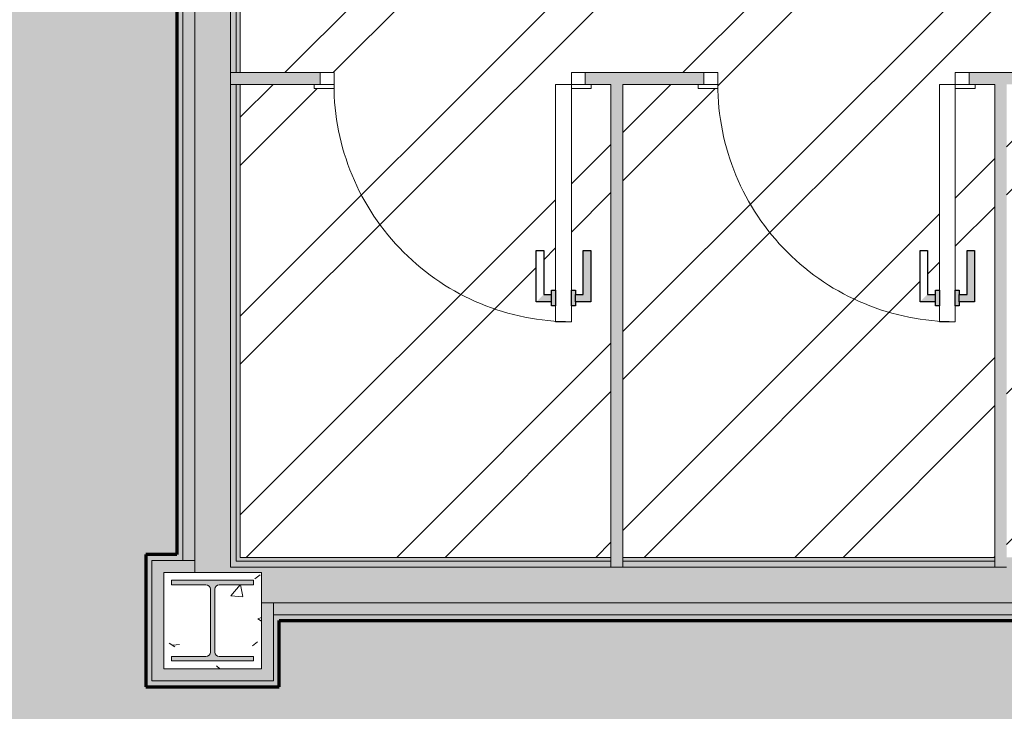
# Model space of a CAD drawing. Header units: millimetres. Extents: x -62758 to 78208, y -26429 to 33271.
# Tile 866 of 1056: x 3508 to 5996, y -23587 to -21839. Entities that reach past the tile are written whole.
import ezdxf

# ---------------------------------------------------------------- set-up
doc = ezdxf.new("R2010")
doc.units = ezdxf.units.MM
for name, color, linetype, lineweight in [('A-DETL', 90, 'Continuous', 9), ('A-DETL-GENF', 92, 'Continuous', 50), ('A-DOOR', 31, 'Continuous', 9), ('A-DOOR-FRAM', 31, 'Continuous', 9), ('A-DOOR-OPNG', 31, 'Continuous', 9), ('A-FLOR', 192, 'Continuous', 18), ('A-FLOR-PATT', 8, 'Continuous', 18), ('A-WALL', 113, 'Continuous', 18), ('A-WALL-PATT', 111, 'Continuous', 25), ('S-COLS', 52, 'Continuous', 9)]:
    doc.layers.add(name, color=color, linetype=linetype, lineweight=lineweight)

# ---------------------------------------------------------------- blocks, each defined once
blk = doc.blocks.new('FX-ESQ_PORTA_VENEZIANA-1FL_BANHEIROS - 60x160cm_67x163cm-1FL-ALU-3_0cmFolha_Maçaneta 01-V110-PLANTA DE IMPERMEABILIZAÇÃO - TÉRREO')
at = {"layer": 'A-DETL-GENF', "lineweight": 5}
for points in [[(-220, 575), (-230, 575), (-230, 565), (-269, 565), (-269, 435), (-250, 435), (-250, 546), (-230, 546), (-230, 535), (-220, 535), (-220, 565)], [(-180, 575), (-180, 535), (-170, 535), (-170, 546), (-150, 546), (-131, 565), (-170, 565), (-170, 575)]]:
    blk.add_hatch(color=256, dxfattribs=at).paths.add_polyline_path(points)
at = {"layer": 'A-DETL-GENF', "color": 20, "lineweight": 30}
for p, q in [((-230, 575), (-220, 575)), ((-230, 565), (-230, 575)), ((-220, 575), (-220, 535)), ((-180, 575), (-170, 575)), ((-180, 535), (-180, 575)), ((-170, 575), (-170, 565)), ((-269, 565), (-230, 565)), ((-269, 435), (-269, 565)), ((-230, 565), (-230, 546)), ((-170, 565), (-170, 546)), ((-170, 565), (-131, 565)), ((-131, 565), (-131, 435)), ((-250, 546), (-250, 435)), ((-230, 546), (-250, 546)), ((-230, 535), (-230, 546)), ((-220, 535), (-230, 535)), ((-170, 535), (-180, 535)), ((-170, 546), (-170, 535)), ((-150, 546), (-170, 546)), ((-150, 435), (-150, 546)), ((-250, 435), (-269, 435)), ((-131, 435), (-150, 435))]:
    blk.add_line(p, q, dxfattribs=at)
at = {"layer": 'A-DETL-GENF', "lineweight": 5}
for p, q in [((-180, 575), (-170, 575)), ((-170, 575), (-170, 565)), ((-170, 565), (-131, 565)), ((-131, 565), (-131, 435)), ((-250, 546), (-250, 435)), ((-230, 546), (-250, 546)), ((-230, 535), (-230, 546)), ((-220, 535), (-230, 535)), ((-131, 435), (-150, 435))]:
    blk.add_line(p, q, dxfattribs=at)
at = {"layer": 'A-DOOR', "color": 170, "lineweight": 5}
for p, q in [((-220, 615), (-220, 575)), ((-180, 615), (-220, 615)), ((-180, 575), (-180, 615)), ((-220, 575), (-220, 535)), ((-180, 535), (-180, 575)), ((-220, 535), (-220, 15)), ((-180, 15), (-180, 535)), ((-220, 15), (-180, 15))]:
    blk.add_line(p, q, dxfattribs=at)
at = {"layer": 'A-DOOR', "lineweight": 5}
for p, q in [((-230, 535), (-230, 575)), ((-230, 575), (-220, 575)), ((-230, 565), (-230, 575)), ((-170, 535), (-170, 575)), ((-269, 565), (-230, 565)), ((-269, 435), (-269, 565)), ((-170, 535), (-180, 535)), ((-170, 546), (-170, 535)), ((-150, 546), (-170, 546)), ((-150, 435), (-150, 546)), ((-250, 435), (-269, 435))]:
    blk.add_line(p, q, dxfattribs=at)
at = {"layer": 'A-DOOR-FRAM', "color": 170, "lineweight": 5}
for p, q in [((-255, 15), (-220, 15)), ((-255, -15), (-255, 15)), ((-220, 15), (-220, -15)), ((380, 15), (415, 15)), ((380, -15), (380, 15)), ((415, 15), (415, -15)), ((-220, -15), (-255, -15)), ((415, -15), (380, -15))]:
    blk.add_line(p, q, dxfattribs=at)
at = {"layer": 'A-DOOR-OPNG', "lineweight": 5}
for p, q in [((-270, 15), (-270, 25)), ((-270, 25), (-220, 25)), ((380, 15), (380, 25)), ((380, 25), (430, 25)), ((430, 25), (430, 15)), ((-220, 15), (-270, 15)), ((430, 15), (380, 15))]:
    blk.add_line(p, q, dxfattribs=at)
at = {"layer": 'A-DOOR-OPNG', "color": 130, "lineweight": 5}
blk.add_arc((-220, 15), 600, 360, 90, dxfattribs=at)
blk = doc.blocks.new('FX-ESQ_PORTA_VENEZIANA-1FL_BANHEIROS - 60x160cm_67x163cm-1FL-ALU-3_0cmFolha_Maçaneta 01-V111-PLANTA DE IMPERMEABILIZAÇÃO - TÉRREO')
at = {"layer": 'A-DETL-GENF', "lineweight": 5}
for points in [[(-220, 575), (-230, 575), (-230, 565), (-269, 565), (-269, 435), (-250, 435), (-250, 546), (-230, 546), (-230, 535), (-220, 535), (-220, 565)], [(-180, 575), (-180, 535), (-170, 535), (-170, 546), (-150, 546), (-131, 565), (-170, 565), (-170, 575)]]:
    blk.add_hatch(color=256, dxfattribs=at).paths.add_polyline_path(points)
at = {"layer": 'A-DOOR-OPNG', "lineweight": 5}
h = blk.add_hatch(dxfattribs=at)
h.set_pattern_fill('FP_120', color=256, style=0, pattern_type=2)
h.set_pattern_definition([(225, (4682.25, -21987.3), (449.013, -449.013), []), (225, (4523.5, -21987.3), (6e-14, -898.026), []), (225, (4841, -21987.3), (6e-14, -898.026), [])])
h.paths.add_polyline_path([(-270, 25), (-270, 15), (-220, 15), (-220, 25), (-255, 25)])
at = {"layer": 'A-DETL-GENF', "color": 20, "lineweight": 30}
for p, q in [((-230, 575), (-220, 575)), ((-230, 565), (-230, 575)), ((-220, 575), (-220, 535)), ((-180, 575), (-170, 575)), ((-180, 535), (-180, 575)), ((-170, 575), (-170, 565)), ((-269, 565), (-230, 565)), ((-269, 435), (-269, 565)), ((-230, 565), (-230, 546)), ((-170, 565), (-170, 546)), ((-170, 565), (-131, 565)), ((-131, 565), (-131, 435)), ((-250, 546), (-250, 435)), ((-230, 546), (-250, 546)), ((-230, 535), (-230, 546)), ((-220, 535), (-230, 535)), ((-170, 535), (-180, 535)), ((-170, 546), (-170, 535)), ((-150, 546), (-170, 546)), ((-150, 435), (-150, 546)), ((-250, 435), (-269, 435)), ((-131, 435), (-150, 435))]:
    blk.add_line(p, q, dxfattribs=at)
at = {"layer": 'A-DETL-GENF', "lineweight": 5}
for p, q in [((-180, 575), (-170, 575)), ((-170, 575), (-170, 565)), ((-170, 565), (-131, 565)), ((-131, 565), (-131, 435)), ((-250, 546), (-250, 435)), ((-230, 546), (-250, 546)), ((-230, 535), (-230, 546)), ((-220, 535), (-230, 535)), ((-131, 435), (-150, 435))]:
    blk.add_line(p, q, dxfattribs=at)
at = {"layer": 'A-DOOR', "color": 170, "lineweight": 5}
for p, q in [((-220, 615), (-220, 575)), ((-180, 615), (-220, 615)), ((-180, 575), (-180, 615)), ((-220, 575), (-220, 535)), ((-180, 535), (-180, 575)), ((-220, 535), (-220, 15)), ((-180, 15), (-180, 535)), ((-220, 15), (-180, 15))]:
    blk.add_line(p, q, dxfattribs=at)
at = {"layer": 'A-DOOR', "lineweight": 5}
for p, q in [((-230, 535), (-230, 575)), ((-230, 575), (-220, 575)), ((-230, 565), (-230, 575)), ((-170, 535), (-170, 575)), ((-269, 565), (-230, 565)), ((-269, 435), (-269, 565)), ((-170, 535), (-180, 535)), ((-170, 546), (-170, 535)), ((-150, 546), (-170, 546)), ((-150, 435), (-150, 546)), ((-250, 435), (-269, 435))]:
    blk.add_line(p, q, dxfattribs=at)
at = {"layer": 'A-DOOR-FRAM', "color": 170, "lineweight": 5}
for p, q in [((-255, 15), (-220, 15)), ((-255, -15), (-255, 15)), ((-220, 15), (-220, -15)), ((380, 15), (415, 15)), ((380, -15), (380, 15)), ((415, 15), (415, -15)), ((-220, -15), (-255, -15)), ((415, -15), (380, -15))]:
    blk.add_line(p, q, dxfattribs=at)
at = {"layer": 'A-DOOR-OPNG', "lineweight": 5}
for p, q in [((-270, 15), (-270, 25)), ((-270, 25), (-220, 25)), ((380, 15), (380, 25)), ((380, 25), (430, 25)), ((430, 25), (430, 15)), ((-220, 15), (-270, 15)), ((430, 15), (380, 15))]:
    blk.add_line(p, q, dxfattribs=at)
at = {"layer": 'A-DOOR-OPNG', "color": 130, "lineweight": 5}
blk.add_arc((-220, 15), 600, 360, 90, dxfattribs=at)
blk = doc.blocks.new('_ARQPWR_Pilar perfil I - _TP56-5763018-PLANTA DE IMPERMEABILIZAÇÃO - TÉRREO')
at = {"layer": 'S-COLS', "lineweight": 5}
blk.add_hatch(color=256, dxfattribs=at).paths.add_polyline_path([(101.5, -102), (103.5, -102), (103.5, -90.7), (16.9, -90.7), (9, -87.4), (5.6, -78.1), (5.6, 79.4), (9, 87.4), (16.9, 90.7), (103.5, 90.7), (103.5, 102), (-103.5, 102), (-103.5, 90.7), (-17, 90.7), (-8.9, 87.3), (-5.7, 79.4), (-5.7, -79.4), (-9, -87.4), (-17, -90.7), (-103.5, -90.7), (-103.5, -102), (47.6, -102)])
at = {"layer": 'S-COLS', "color": 130, "lineweight": 5}
for p, q in [((103.5, 102), (-103.5, 102)), ((-103.5, 102), (-103.5, 90.7)), ((103.5, 90.7), (103.5, 102)), ((-103.5, 90.7), (-17, 90.7)), ((-5.7, 79.4), (-5.7, -79.4)), ((5.6, -79.4), (5.6, 79.4)), ((16.9, 90.7), (103.5, 90.7)), ((-17, -90.7), (-103.5, -90.7)), ((-103.5, -90.7), (-103.5, -102)), ((103.5, -90.7), (16.9, -90.7)), ((103.5, -102), (103.5, -90.7)), ((-103.5, -102), (103.5, -102))]:
    blk.add_line(p, q, dxfattribs=at)
for centre, start, end in [((-17, 79.4), 0, 90), ((16.9, 79.4), 90, 180), ((-17, -79.4), 270, 0), ((16.9, -79.4), 180, 270)]:
    blk.add_arc(centre, 11.3, start, end, dxfattribs=at)
blk = doc.blocks.new('FX-PNC-PILAR-TP3 - FX-PNC-PILAR-TP01-5758819-PLANTA DE IMPERMEABILIZAÇÃO - TÉRREO')
at = {"layer": 'S-COLS', "lineweight": 5}
h = blk.add_hatch(dxfattribs=at)
h.set_pattern_fill('FP_192', color=256, style=0, pattern_type=2)
h.set_pattern_definition([(50, (182221.97, 7733), (364.368, -31.8783), [38.1, -419.1]), (355, (182221.97, 7733), (-70.486, 382.1133), [30.48, -335.28]), (100.451, (182252.33, 7730.34), (293.885, 350.2334), [32.38, -356.18]), (46.184, (182221.97, 7834.6), (542.1585, -84.086), [57.15, -628.65]), (96.636, (182267.15, 7827.6), (474.805, 494.855), [48.57, -534.27]), (351.184, (182221.97, 7834.6), (474.81, 494.85), [45.72, -502.92]), (21, (182272.77, 7809.2), (303.2285, -204.5305), [38.1, -419.1]), (326, (182272.77, 7809.2), (123.604, 368.376), [30.48, -335.28]), (71.451, (182298.04, 7792.16), (426.834, 163.8427), [32.38, -356.18]), (37.5, (182221.97, 7733), (6.17665, 169.11015), [16.764, -314.452, 16.764, -323.596, -336.55]), (37.5, (182221.97, 7733), (6.17665, 169.11015), [-671.576, 16.764, -319.786]), (7.5, (182221.97, 7733), (133.6389, 200.3615), [16.764, -177.292, 16.764, -306.832, -128.27]), (7.5, (182221.97, 7733), (133.6389, 200.3615), [-517.652, 16.764, -111.506]), (327.5, (182108.68, 7733), (271.1818, -11.4584), [16.764, -110.236, 16.764, -379.476, -525.78]), (327.5, (182108.68, 7733), (271.1818, -11.4584), [-523.24, 16.764, -509.016]), (317.5, (182057.88, 7733), (296.2585, 50.8528), [16.764, -148.336, 16.764, -246.38, -373.38]), (317.5, (182057.88, 7733), (296.2585, 50.8528), [-428.244, 16.764, -356.616])])
h.paths.add_polyline_path([(186234.4, -15747.1), (186340.9, -15747.1), (186340.9, -15503.1), (186093.9, -15503.1), (186093.9, -15747.1), (186223.1, -15747.1)])
h.paths.add_polyline_path([(186140.5, -15727.1), (186113.9, -15727.1), (186113.9, -15715.8), (186200.5, -15715.8), (186208.5, -15712.4), (186211.8, -15704.5), (186211.1, -15544.1), (186208.5, -15537.7), (186200.5, -15534.4), (186113.9, -15534.4), (186113.9, -15523.1), (186320.9, -15523.1), (186320.9, -15534.4), (186234.4, -15534.4), (186226.4, -15537.8), (186223.1, -15545.7), (186223.8, -15706.2), (186226.4, -15712.5), (186234.4, -15715.8), (186320.9, -15715.8), (186320.9, -15727.1), (186200.5, -15727.1)])
at = {"layer": 'S-COLS', "color": 130, "lineweight": 5}
for p, q in [((186127.2, -15503.1), (186093.9, -15503.1)), ((186093.9, -15503.1), (186093.9, -15747.1)), ((186172.2, -15503.1), (186127.2, -15503.1)), ((186262.2, -15503.1), (186172.2, -15503.1)), ((186287.2, -15503.1), (186262.2, -15503.1)), ((186340.9, -15503.1), (186287.2, -15503.1)), ((186340.9, -15580.1), (186340.9, -15503.1)), ((186340.9, -15625.1), (186340.9, -15580.1)), ((186340.9, -15747.1), (186340.9, -15625.1)), ((186093.9, -15747.1), (186340.9, -15747.1))]:
    blk.add_line(p, q, dxfattribs=at)
blk = doc.blocks.new('BE-PMSa-MOD-ARQ-ESCOLA-EX-000-R_0056_rvt-1-PLANTA DE IMPERMEABILIZAÇÃO - TÉRREO')
at = {"layer": 'A-FLOR-PATT', "lineweight": 5}
h = blk.add_hatch(dxfattribs=at)
h.set_pattern_fill('FP_4', color=215, style=0, pattern_type=2)
h.set_pattern_definition([(0, (0, 0), (812.8, 203.2), [33.528, -576.072, 33.528, -576.072, -3251.2]), (0, (0, 0), (812.8, 203.2), [-1219.2, 33.528, -1185.672, 33.528, -576.072, -1422.4]), (0, (0, 0), (812.8, 203.2), [-3048, 33.528, -372.872, 33.528, -982.472]), (120, (304.8, 101.6), (-582.3764, 602.30545), [33.528, -576.072, 33.528, -576.072, -3251.2]), (120, (304.8, 101.6), (-582.3764, 602.30545), [-1219.2, 33.528, -1185.672, 33.528, -576.072, -1422.4]), (120, (304.8, 101.6), (-582.3764, 602.30545), [-3048, 33.528, -372.872, 33.528, -982.472]), (240, (406.4, 508), (-230.4236, -805.50545), [33.528, -576.072, 33.528, -576.072, -3251.2]), (240, (406.4, 508), (-230.4236, -805.50545), [-1219.2, 33.528, -1185.672, 33.528, -576.072, -1422.4]), (240, (406.4, 508), (-230.4236, -805.50545), [-3048, 33.528, -372.872, 33.528, -982.472])])
h.paths.add_polyline_path([(8062.7, -25998.1), (8062.3, -23358.1), (4164, -23358.1), (4164, -23525.1), (3827, -23525.1), (3827, -23191.1), (3905.3, -23191.1), (3905.3, -18903.1), (2757.5, -18903.1), (2757.5, -18555), (-23, -18555.6), (-23, -21908.1), (-7307.5, -21908.1), (-7307.5, -21924.6), (-7387.5, -21924.6), (-7387.5, -21844.6), (-7477.5, -21845.5), (-7477.5, -24004.6), (-7387.5, -24004.6), (-7387.5, -23924.6), (-7307.5, -23924.6), (-7307.5, -24004.6), (-7327.5, -24004.6), (-7327.5, -25691.8), (-379.6, -25830.1), (-379.6, -24203.6), (420.4, -24203.6), (420.4, -24198.6), (470.4, -24198.6), (470.4, -24203.6), (495.4, -24203.6), (495.4, -24303.6), (995.4, -24303.6), (995.4, -24203.6), (1020.4, -24203.6), (1020.4, -24198.6), (1070.4, -24198.6), (1070.4, -24203.6), (2104.7, -24203.6), (2104.7, -25879.5), (5723.3, -25951.5)])
h.paths.add_polyline_path([(1954.7, -25876.5), (1954.7, -24353.6), (1070.4, -24353.6), (1070.4, -24358.6), (1020.4, -24358.6), (1020.4, -24353.6), (559.6, -24353.6), (559.6, -24359.6), (542.9, -24359.6), (543.5, -24377.4), (548.2, -24388.1), (560.4, -24393.1), (636, -24393.1), (644.8, -24388.3), (648.2, -24381.6), (649, -24380.6), (660.8, -24380.6), (661.8, -24384.9), (658, -24395.7), (648.3, -24404.7), (639.7, -24407), (635.4, -24407.1), (635.4, -24408.1), (560.4, -24407.1), (549.8, -24405.3), (542.6, -24402.2), (532.3, -24391.9), (527.9, -24375.6), (527.9, -24359.6), (511.3, -24359.6), (511.3, -24353.6), (470.4, -24353.6), (470.4, -24358.6), (420.4, -24358.6), (420.4, -24353.6), (-229.6, -24353.6), (-229.6, -25833.1), (1636.1, -25870.2)])
h.paths.add_polyline_path([(1220.5, -24152.1), (1210.8, -24150.9), (1201.8, -24147.1), (1194, -24141.1), (1188.1, -24133.4), (1184.3, -24124.3), (1183, -24114.6), (1184.3, -24104.9), (1188.1, -24095.9), (1194, -24088.1), (1201.8, -24082.2), (1210.8, -24078.4), (1220.5, -24077.1), (1230.3, -24078.4), (1239.3, -24082.2), (1247.1, -24088.1), (1253, -24095.9), (1256.8, -24104.9), (1258, -24114.6), (1256.8, -24124.3), (1253, -24133.4), (1247.1, -24141.1), (1239.3, -24147.1), (1230.3, -24150.9)])
h.paths.add_polyline_path([(-7197.5, -23914.6), (-7197.5, -23874.6), (-6257.5, -23874.6), (-6257.5, -23914.6), (-6538.3, -23914.6)])
h.paths.add_polyline_path([(-809.2, -23052), (-807.5, -23049.7), (-811, -23049.7), (-812, -23050.2)])
h.paths.add_polyline_path([(-806.7, -23019.7), (-810.5, -23020.9), (-809.2, -23022.1), (-808, -23020.9)])
h.paths.add_polyline_path([(-811.7, -22969.7), (-808, -22968.6), (-809.3, -22967.4), (-810.5, -22968.6)])
h.paths.add_polyline_path([(-809.2, -22965), (-805.7, -22969.7), (-805.7, -22968.8), (-808, -22966.3)])
h.paths.add_polyline_path([(-813.6, -22969.7), (-811.7, -22969.7), (-811.7, -22967.7), (-812.8, -22968.9)])
h.paths.add_polyline_path([(-809.2, -23052), (-813.8, -23049.7), (-812.7, -23049.7), (-812.8, -23048.8), (-814.2, -23039.8), (-813.5, -23024.5), (-813.7, -23019.7), (-814.2, -23019.7), (-813.4, -22939.4), (-806.7, -22939.1), (-804.6, -22940.2), (-804.3, -22947.6), (-804.9, -22954.7), (-804.4, -22964.1), (-804.2, -22969.7), (-804.9, -23019.7), (-805.7, -23019.7), (-804.3, -23035.3), (-805.2, -23047), (-804.9, -23049.1), (-804.9, -23050.5)])
h.paths.add_polyline_path([(-7197.5, -21974.6), (-7197.5, -21934.6), (-6257.5, -21934.6), (-6257.5, -21974.6), (-6538.3, -21974.6)])
h.paths.add_polyline_path([(662.2, -18385), (1303.1, -18385), (1303.1, -18379), (1322.2, -18379), (1322.2, -18343), (1227.2, -18343), (1227.2, -18333), (1332.2, -18333), (1332.2, -18379), (1351.4, -18379), (1351.4, -18385), (1373.1, -18385), (1373.1, -18379), (1392.2, -18379), (1392.2, -18333), (1497.2, -18333), (1497.2, -18343), (1402.2, -18343), (1402.2, -18379), (1421.4, -18379), (1421.4, -18385), (2587.5, -18385), (2587.5, -16955.6), (137, -16955.6), (137, -18385), (614.3, -18385)])
h.paths.add_polyline_path([(3326.8, -18212.6), (3330.4, -18211.1), (3331.8, -18207.6), (3330.4, -18204.1), (3326.8, -18202.6), (3323.3, -18204.1), (3321.8, -18207.6), (3323.3, -18211.1), (3325.5, -18212.4)])
h.paths.add_polyline_path([(3485.9, -18212.6), (3489.4, -18211.1), (3490.9, -18207.6), (3489.4, -18204.1), (3485.9, -18202.6), (3482.3, -18204.1), (3480.9, -18207.6), (3482.3, -18211.1), (3484.6, -18212.4)])
h.paths.add_polyline_path([(3326.8, -17508.6), (3330.4, -17507.2), (3331.8, -17503.6), (3330.4, -17500.1), (3326.8, -17498.6), (3323.3, -17500.1), (3321.8, -17503.6), (3323.3, -17507.2), (3325.5, -17508.5)])
h.paths.add_polyline_path([(3485.9, -17508.6), (3489.4, -17507.2), (3490.9, -17503.6), (3489.4, -17500.1), (3485.9, -17498.6), (3482.3, -17500.1), (3480.9, -17503.6), (3482.3, -17507.2), (3484.6, -17508.5)])
h.paths.add_polyline_path([(3168.8, -16958.1), (3776.5, -16958.1), (3776.5, -16955.6), (2757.5, -16955.6), (2757.5, -16958.1), (3107.5, -16958.1)])
h.paths.add_polyline_path([(869.5, 29873.2), (889.5, 29873.2), (889.5, 29878.5), (805.5, 29878.5), (805.5, 29873.2)])
h.paths.add_polyline_path([(-22120.5, 29873.2), (-22100.5, 29873.2), (-22100.5, 29878.5), (-22187, 29878.5), (-22187, 29873.2)])
h.paths.add_polyline_path([(-31061.4, 29879.1), (-30483.5, 29879.1), (-30483.5, 29923.5), (-30349.5, 29923.5), (-30349.5, 30655.3), (-30339.5, 30655.3), (-30339.5, 30838.5), (-30049.5, 30838.5), (-30049.5, 30655.3), (-22477, 30655.5), (-22477, 30838.5), (-22187, 30838.5), (-22187, 29923.5), (-22055.5, 29923.5), (-22055.5, 29879.1), (-18964.5, 29879.1), (-18964.5, 29893.7), (-18916.5, 29893.7), (-18916.5, 30655.3), (-18857, 30655.3), (-18857, 30838.5), (-18567, 30838.5), (-18567, 30655.3), (-10982, 30655.5), (-10982, 30838.5), (-10692, 30838.5), (-10692, 29893.7), (-10584.5, 29893.7), (-10584.5, 29881.9), (-7498.5, 29881.9), (-7498.5, 29923.5), (-7369.5, 29923.5), (-7369.5, 30838.5), (-7079.5, 30838.5), (-7079.5, 30655.3), (515.5, 30655.8), (515.5, 30838.5), (805.5, 30838.5), (805.5, 29923.5), (934.5, 29923.5), (934.5, 29881.6), (3800.5, 29881.6), (3800.5, 29893.7), (3905.5, 29893.7), (3905.5, 30838.5), (3940.5, 30838.5), (3940.5, 31476.9), (-33457, 31476.8), (-33457, 29918.2), (-33325.5, 29918.2), (-33325.5, 29879.1), (-33105, 29879.1)])
h.paths.add_polyline_path([(-20518.5, 31038.4), (-20516, 31036), (-20514.8, 31038.4), (-20517.3, 31038.4)])
h.paths.add_polyline_path([(-20520.4, 31038.4), (-20517.3, 31036.1), (-20519.6, 31038.4)])
h.paths.add_polyline_path([(-20518.5, 31088.4), (-20514.8, 31089.5), (-20516, 31090.7), (-20517.3, 31089.5)])
h.paths.add_polyline_path([(-20519.6, 31088.4), (-20518.5, 31088.4), (-20518.6, 31089.7)])
h.paths.add_polyline_path([(-20516, 31120.6), (-20518.5, 31118.6), (-20514.2, 31118.4), (-20514.2, 31119.4), (-20515.5, 31120.3)])
h.paths.add_polyline_path([(-20511.7, 31038.4), (-20513.5, 31038.4), (-20513.5, 31036.4), (-20512.5, 31037.5)])
h.paths.add_polyline_path([(-20516, 31007.2), (-20520.7, 31008.9), (-20521, 31016.3), (-20520.4, 31023.3), (-20520.9, 31032.7), (-20521, 31038.4), (-20520.4, 31088.4), (-20519.6, 31088.4), (-20521, 31103.9), (-20520.1, 31115.6), (-20520.4, 31117.8), (-20514.8, 31120.2), (-20511.7, 31119.1), (-20512.5, 31118.3), (-20512.5, 31117.4), (-20511.1, 31108.4), (-20511.8, 31093.1), (-20511.6, 31088.4), (-20511, 31088.4), (-20511.9, 31008), (-20515.2, 31007.3)])
at = {"layer": 'A-WALL', "lineweight": 5}
h = blk.add_hatch(color=9, dxfattribs=at)
h.paths.add_polyline_path([(4040.3, -23223.1), (4055.3, -23223.1), (4055.3, -22002.3), (4040.3, -22002.3), (4040.3, -23220.6)])
h.paths.add_polyline_path([(4055.3, -21972.3), (4055.3, -20892.7), (4040.3, -20892.7), (4040.3, -21972.3), (4052.3, -21972.3)])
h.paths.add_polyline_path([(4041, -20882.7), (4055.3, -20882.7), (4055.3, -20875.2), (4040.3, -20875.2), (4040.3, -20882.7)])
h.paths.add_polyline_path([(4055.1, -20800.2), (4055.3, -20800.2), (4055.3, -20112.7), (4040.3, -20112.7), (4040.3, -20800.2)])
h.paths.add_polyline_path([(4055.3, -20022.7), (4055.3, -19335.2), (4040.3, -19335.2), (4040.3, -20022.7)])
h.paths.add_polyline_path([(4055.3, -19260.2), (4055.3, -19252.7), (4040.3, -19252.7), (4040.9, -19260.2)])
h.paths.add_polyline_path([(4055.3, -19242.7), (4055.3, -18163.1), (4040.3, -18163.1), (4041.1, -19242.7)])
h.paths.add_polyline_path([(4055.3, -18133.1), (4055.3, -17084.6), (4040.3, -17084.6), (4040.3, -18133.1), (4053.5, -18133.1)])
h = blk.add_hatch(color=50, dxfattribs=at)
h.paths.add_polyline_path([(4065.1, -23208.1), (4065.3, -23208.1), (4065.3, -22002.3), (4055.3, -22002.3), (4055.3, -23208.1)])
h.paths.add_polyline_path([(4065.3, -21972.3), (4065.3, -20892.7), (4055.3, -20892.7), (4055.3, -21972.3)])
h.paths.add_polyline_path([(4065.3, -20792.7), (4065.2, -20132.7), (4055.3, -20132.7), (4055.3, -20792.7)])
h.paths.add_polyline_path([(4055.3, -20002.7), (4065.3, -20002.7), (4065.3, -19342.7), (4055.3, -19342.7), (4055.3, -19986.6)])
h.paths.add_polyline_path([(4065.3, -19242.7), (4065.3, -18163.1), (4055.3, -18163.1), (4055.3, -19242.7)])
h.paths.add_polyline_path([(4065.3, -18133.1), (4065.1, -17084.6), (4055.3, -17084.6), (4055.3, -18133.1)])
at = {"layer": 'A-WALL'}
for color, points in [(7, [(3905.5, -23206.1), (3920.3, -23206.1), (3920.3, -17104.6), (3905.3, -17104.6), (3905.3, -23206.1)]), (10, [(5032.3, -23223.1), (5032.3, -22002.3), (5002.3, -22002.3), (5002.3, -23223.1)]), (10, [(6002.3, -23223.1), (6002.3, -22002.3), (5972.3, -22002.3), (5972.3, -23223.1)]), (253, [(3842, -23236.1), (3950.3, -23236.1), (3950.3, -23206.1), (3842, -23206.1), (3842, -23232.4)]), (253, [(3842, -23480.1), (3872, -23480.1), (3872, -23236.1), (3842, -23236.1), (3842, -23476.5)]), (253, [(4119, -23510.1), (4149, -23510.1), (4149, -23313.1), (4119, -23313.1), (4119, -23480.1)]), (7, [(7942.3, -23358.1), (8052.3, -23358.1), (8052.3, -23343.1), (4149, -23343.1), (4149, -23358.1), (7914.8, -23358.1)]), (253, [(3842, -23510.1), (4119, -23510.1), (4119, -23480.1), (3842, -23480.1), (3842, -23486)])]:
    blk.add_hatch(color=color, dxfattribs=at).paths.add_polyline_path(points)
at = {"layer": 'A-WALL', "lineweight": 5}
for color, points in [(9, [(3950.3, -23206.1), (3950.3, -17104.6), (3920.3, -17104.6), (3920.3, -23206.1)]), (254, [(3842, -23206.1), (3905.3, -23206.1), (3905.3, -23191.1), (3827, -23191.1), (3827, -23206.1)]), (254, [(3842, -23510.1), (3842, -23206.1), (3827, -23206.1), (3827, -23510.1)]), (9, [(4149, -23343.1), (8032.3, -23343.1), (8032.3, -23313.1), (4149, -23313.1), (4149, -23320.6)]), (254, [(4149, -23525.1), (4164, -23525.1), (4164, -23358.1), (4149, -23358.1), (4149, -23510.1)]), (254, [(3872.8, -23525.1), (4149, -23525.1), (4149, -23510.1), (3827, -23510.1), (3827, -23525.1), (3872, -23525.1)])]:
    blk.add_hatch(color=color, dxfattribs=at).paths.add_polyline_path(points)
at = {"layer": 'A-WALL'}
h = blk.add_hatch(color=10, dxfattribs=at)
h.paths.add_polyline_path([(4065.3, -22002.3), (4267.3, -22002.3), (4267.3, -21972.3), (4040.3, -21972.3), (4040.3, -22002.3), (4055.3, -22002.3)])
h.paths.add_polyline_path([(5907.3, -22002.3), (6207.3, -22002.3), (6207.3, -21972.3), (5907.3, -21972.3)])
h.paths.add_polyline_path([(6942.3, -22002.3), (7177.3, -22002.3), (7177.3, -21972.3), (6877.3, -21972.3), (6877.3, -22002.3), (6892.3, -22002.3)])
h.paths.add_polyline_path([(7912.3, -22002.3), (7942.3, -22002.3), (7942.3, -21972.3), (7847.3, -21972.3), (7847.3, -22002.3), (7862.3, -22002.3)])
h.paths.add_polyline_path([(5222.3, -22002.3), (5237.3, -22002.3), (5237.3, -21972.3), (4937.3, -21972.3), (4937.3, -22002.3), (5082.5, -22002.3)])
at = {"layer": 'A-WALL', "lineweight": 5}
h = blk.add_hatch(color=9, dxfattribs=at)
h.paths.add_polyline_path([(6002.3, -23223.1), (6942.3, -23223.1), (6942.3, -23208.1), (6002.3, -23208.1), (6002.3, -23221.6)])
h.paths.add_polyline_path([(6972.3, -23223.1), (7922.3, -23223.1), (7922.3, -23208.1), (6972.3, -23208.1), (6972.3, -23220.6)])
h.paths.add_polyline_path([(4065.3, -23223.1), (5002.3, -23223.1), (5002.3, -23208.1), (4055.3, -23208.2), (4055.3, -23223.1)])
h.paths.add_polyline_path([(5972.3, -23223.1), (5972.3, -23208.1), (5032.3, -23208.1), (5032.3, -23223.1), (5723.3, -23223.1)])
h = blk.add_hatch(color=50, dxfattribs=at)
h.paths.add_polyline_path([(7766.9, -23208.1), (7912.3, -23208.1), (7912.3, -23198.1), (6972.3, -23198.1), (6972.3, -23208.1), (7626.6, -23208.1)])
h.paths.add_polyline_path([(6745.1, -23208.1), (6942.3, -23208.1), (6942.3, -23198.1), (6002.3, -23198.1), (6002.3, -23208.1), (6651.7, -23208.1)])
h.paths.add_polyline_path([(4065.3, -23208.1), (4141.8, -23208.1), (5002.3, -23208.1), (5002.3, -23198.1), (4065.3, -23198.1)])
h.paths.add_polyline_path([(5032.3, -23208.1), (5972.3, -23208.1), (5972.3, -23198.1), (5032.3, -23198.1)])
at = {"layer": 'A-WALL-PATT', "lineweight": 5}
for points in [[(3950.3, -23236.1), (4040.3, -23236.1), (4040.3, -17074.6), (3950.3, -17074.6), (3950.3, -23223.1)], [(4149, -23313.1), (7942.3, -23312.9), (7942.3, -23223.1), (4040.3, -23223.1), (4040.3, -23236.1), (4119, -23236.1), (4119, -23313.1)]]:
    blk.add_hatch(color=251, dxfattribs=at).paths.add_polyline_path(points)
at = {"layer": 'A-WALL', "color": 90, "lineweight": 9}
for p, q in [((3905.3, -17119.6), (3905.3, -23191.1)), ((4065.3, -21972.3), (4065.3, -20902.7)), ((4267.3, -21972.3), (4065.3, -21972.3)), ((5237.3, -21972.3), (4937.3, -21972.3)), ((6207.3, -21972.3), (5907.3, -21972.3)), ((4065.3, -23198.1), (4065.3, -22002.3)), ((4065.3, -22002.3), (4252.3, -22002.3)), ((4952.3, -22002.3), (5002.3, -22002.3)), ((5002.3, -22002.3), (5002.3, -23198.1)), ((5032.3, -22002.3), (5222.3, -22002.3)), ((5032.3, -23198.1), (5032.3, -22002.3)), ((5922.3, -22002.3), (5972.3, -22002.3)), ((5972.3, -22002.3), (5972.3, -23198.1)), ((3905.3, -23191.1), (3827, -23191.1)), ((3827, -23191.1), (3827, -23206.1)), ((3827, -23206.1), (3827, -23236.1)), ((5002.3, -23198.1), (4065.3, -23198.1)), ((5972.3, -23198.1), (5032.3, -23198.1)), ((3827, -23236.1), (3827, -23480.1)), ((3872, -23480.1), (3872, -23236.1)), ((3872, -23236.1), (3905.3, -23236.1)), ((4119, -23358.1), (4119, -23480.1)), ((4164, -23358.1), (7912.3, -23358.1)), ((4164, -23525.1), (4164, -23358.1)), ((3827, -23480.1), (3827, -23510.1)), ((4119, -23480.1), (3872, -23480.1)), ((3827, -23510.1), (3827, -23525.1)), ((3827, -23525.1), (4119, -23525.1)), ((4119, -23525.1), (4149, -23525.1)), ((4149, -23525.1), (4164, -23525.1))]:
    blk.add_line(p, q, dxfattribs=at)
at = {"layer": 'A-WALL', "color": 130, "lineweight": 5}
for p, q in [((3920.3, -23206.1), (3920.3, -17104.6)), ((3950.3, -23206.1), (3950.3, -17104.6)), ((4040.3, -21972.3), (4040.3, -20892.7)), ((4055.3, -21972.3), (4055.3, -20892.7)), ((4040.3, -22002.3), (4040.3, -21972.3)), ((4055.3, -21972.3), (4040.3, -21972.3)), ((4040.3, -22002.3), (4040.3, -21972.3)), ((4065.3, -21972.3), (4055.3, -21972.3)), ((4040.3, -23223.1), (4040.3, -22002.3)), ((4055.3, -22002.3), (4040.3, -22002.3)), ((4055.3, -23208.1), (4055.3, -22002.3)), ((4065.3, -22002.3), (4055.3, -22002.3)), ((3842, -23236.1), (3842, -23206.1)), ((3905.3, -23206.1), (3842, -23206.1)), ((3920.3, -23206.1), (3905.3, -23206.1)), ((3950.3, -23206.1), (3920.3, -23206.1)), ((3950.3, -23206.1), (3950.3, -23236.1)), ((3950.3, -23206.1), (3950.3, -23236.1)), ((4065.3, -23208.1), (4055.3, -23208.1)), ((5002.3, -23208.1), (4065.3, -23208.1)), ((5002.3, -23198.1), (5002.3, -23208.1)), ((5002.3, -23208.1), (5002.3, -23223.1)), ((5032.3, -23198.1), (5032.3, -23208.1)), ((5032.3, -23208.1), (5032.3, -23223.1)), ((5972.3, -23208.1), (5032.3, -23208.1)), ((5972.3, -23198.1), (5972.3, -23208.1)), ((5972.3, -23208.1), (5972.3, -23223.1)), ((3842, -23236.1), (3842, -23480.1)), ((4055.3, -23223.1), (4040.3, -23223.1)), ((4065.3, -23223.1), (4055.3, -23223.1)), ((5002.3, -23223.1), (4065.3, -23223.1)), ((5032.3, -23223.1), (5002.3, -23223.1)), ((5032.3, -23223.1), (5002.3, -23223.1)), ((5972.3, -23223.1), (5032.3, -23223.1)), ((6002.3, -23223.1), (5972.3, -23223.1)), ((6002.3, -23223.1), (5972.3, -23223.1)), ((4149, -23313.1), (4119, -23313.1)), ((4119, -23313.1), (4149, -23313.1)), ((7912.3, -23313.1), (4149, -23313.1)), ((4149, -23313.1), (4149, -23343.1)), ((7912.3, -23343.1), (4149, -23343.1)), ((4149, -23343.1), (4149, -23358.1)), ((4149, -23510.1), (4149, -23358.1)), ((3842, -23510.1), (3842, -23480.1)), ((3842, -23510.1), (4119, -23510.1)), ((4149, -23510.1), (4119, -23510.1))]:
    blk.add_line(p, q, dxfattribs=at)
at = {"layer": 'A-WALL', "color": 170, "lineweight": 5}
for p, q in [((3950.3, -23236.1), (4040.3, -23236.1)), ((4065.3, -23236.1), (4119, -23236.1)), ((4119, -23236.1), (4119, -23313.1))]:
    blk.add_line(p, q, dxfattribs=at)
at = {"layer": 'A-DOOR', "color": 170, "lineweight": 5, "rotation": 180}
for name, p in [('FX-ESQ_PORTA_VENEZIANA-1FL_BANHEIROS - 60x160cm_67x163cm-1FL-ALU-3_0cmFolha_Maçaneta 01-V111-PLANTA DE IMPERMEABILIZAÇÃO - TÉRREO', (4682.3, -21987.3)), ('FX-ESQ_PORTA_VENEZIANA-1FL_BANHEIROS - 60x160cm_67x163cm-1FL-ALU-3_0cmFolha_Maçaneta 01-V110-PLANTA DE IMPERMEABILIZAÇÃO - TÉRREO', (5652.3, -21987.3))]:
    blk.add_blockref(name, p, dxfattribs=at)
at = {"layer": 'S-COLS', "color": 170, "lineweight": 5}
for name, p in [('FX-PNC-PILAR-TP3 - FX-PNC-PILAR-TP01-5758819-PLANTA DE IMPERMEABILIZAÇÃO - TÉRREO', (-182222, -7733)), ('_ARQPWR_Pilar perfil I - _TP56-5763018-PLANTA DE IMPERMEABILIZAÇÃO - TÉRREO', (3995.5, -23358.1))]:
    blk.add_blockref(name, p, dxfattribs=at)

msp = doc.modelspace()

# ---------------------------------------------------------------- hatches: boundary and pattern name
at = {"layer": 'A-FLOR'}
h = msp.add_hatch(dxfattribs=at)
h.set_pattern_fill('FP_1', color=1, style=0, pattern_type=2)
h.set_pattern_definition([(45, (0, 0), (-251.447, 251.447), []), (45, (0, 381), (-251.447, 251.447), [])])
h.paths.add_polyline_path([(7766.9, -23198.1), (7912.3, -23198.1), (7912.3, -22002.3), (7862.3, -22002.3), (7862.3, -22012.3), (7812.3, -22012.3), (7812.3, -22522.3), (7822.3, -22522.3), (7822.3, -22533.3), (7842.3, -22533.3), (7842.3, -22422.3), (7861.3, -22422.3), (7861.3, -22552.3), (7822.3, -22552.3), (7822.3, -22562.3), (7812.3, -22562.3), (7812.3, -22602.3), (7772.3, -22602.3), (7772.3, -22562.3), (7762.3, -22562.3), (7762.3, -22552.3), (7723.2, -22552.3), (7723.2, -22422.3), (7742.2, -22422.3), (7743.3, -22533.3), (7762.3, -22533.3), (7762.3, -22522.3), (7772.3, -22522.3), (7772.3, -22002.3), (7812.3, -22002.3), (7812.3, -21972.3), (7912.3, -21972.3), (7912.3, -21162.7), (7897.3, -21162.7), (7897.3, -21112.7), (7912.3, -21112.7), (7912.3, -20312.7), (7172.3, -20312.7), (7172.3, -20322.7), (7161.3, -20322.7), (7161.3, -20342.7), (7272.3, -20342.7), (7272.3, -20361.7), (7142.3, -20361.7), (7142.3, -20322.7), (7132.3, -20322.7), (7132.3, -20312.7), (7092.3, -20312.7), (7092.3, -20282.7), (7132.3, -20282.7), (7132.3, -20272.7), (7142.3, -20271.7), (7142.3, -20233.7), (7272.3, -20233.7), (7272.3, -20252.7), (7161.3, -20252.7), (7161.3, -20272.7), (7172.3, -20272.7), (7172.3, -20282.7), (7912.3, -20282.7), (7912.3, -20272.7), (7897.3, -20272.7), (7897.3, -20222.7), (7912.3, -20222.7), (7912.3, -20142.7), (5960.5, -20142.7), (5960.5, -20152.7), (5990.5, -20152.7), (5990.5, -20742.7), (4480.3, -20742.7), (4480.3, -20902.7), (4065.3, -20902.7), (4065.3, -21972.3), (4302.3, -21972.3), (4302.3, -22012.3), (4252.3, -22012.3), (4252.3, -22002.3), (4065.3, -22002.3), (4065.3, -23198.1), (5002.3, -23198.1), (5002.3, -22002.3), (4952.3, -22002.3), (4952.3, -22012.3), (4902.3, -22012.3), (4902.3, -22522.3), (4912.3, -22522.3), (4912.3, -22533.3), (4932.3, -22533.3), (4932.3, -22422.3), (4951.3, -22422.3), (4951.3, -22552.3), (4912.3, -22552.3), (4912.3, -22562.3), (4902.3, -22562.3), (4902.3, -22602.3), (4862.3, -22602.3), (4862.3, -22562.3), (4852.3, -22562.3), (4852.3, -22552.3), (4813.2, -22552.3), (4813.2, -22422.3), (4832.2, -22422.3), (4833.3, -22533.3), (4852.3, -22533.3), (4852.3, -22522.3), (4862.3, -22522.3), (4862.3, -22002.3), (4902.3, -22002.3), (4902.3, -21972.3), (5272.3, -21972.3), (5272.3, -22012.3), (5222.3, -22012.3), (5222.3, -22002.3), (5032.3, -22002.3), (5032.3, -23198.1), (5972.3, -23198.1), (5972.3, -22002.3), (5922.3, -22002.3), (5922.3, -22012.3), (5872.3, -22012.3), (5872.3, -22522.3), (5882.3, -22522.3), (5882.3, -22533.3), (5902.3, -22533.3), (5902.3, -22422.3), (5921.3, -22422.3), (5921.3, -22552.3), (5882.3, -22552.3), (5882.3, -22562.3), (5872.3, -22562.3), (5872.3, -22602.3), (5832.3, -22602.3), (5832.3, -22562.3), (5822.3, -22562.3), (5822.3, -22552.3), (5783.2, -22552.3), (5783.2, -22422.3), (5802.2, -22422.3), (5803.3, -22533.3), (5822.3, -22533.3), (5822.3, -22522.3), (5832.3, -22522.3), (5832.3, -22002.3), (5872.3, -22002.3), (5872.3, -21972.3), (6242.3, -21972.3), (6242.3, -22012.3), (6192.3, -22012.3), (6192.3, -22002.3), (6002.3, -22002.3), (6002.3, -22482.3), (6102.3, -22482.3), (6102.3, -22752.3), (6002.3, -22752.3), (6002.3, -23198.1), (6291.6, -23197), (6287.5, -23189.1), (6286.9, -23184.6), (6287.3, -23071.8), (6289.3, -23065.4), (6292.7, -23058.4), (6292.7, -22967.6), (6290.4, -22961.1), (6289.4, -22952.1), (6290.6, -22676.1), (6293, -22655.7), (6303.8, -22627.6), (6321.1, -22603), (6343.8, -22583.3), (6373.1, -22569.1), (6400, -22563), (6433.6, -22560.3), (6479.7, -22559.5), (6506.1, -22560), (6546.1, -22563.2), (6574.2, -22569.7), (6601, -22583.3), (6623.8, -22603), (6641, -22627.6), (6651.8, -22655.7), (6655.4, -22685.6), (6654.4, -22961), (6651.7, -22969.5), (6652.7, -23059.6), (6656.1, -23065), (6657.7, -23072.7), (6657.2, -23192.2), (6655.7, -23198.1), (6942.3, -23198.1), (6942.3, -22002.3), (6892.3, -22002.3), (6892.3, -22012.3), (6842.3, -22012.3), (6842.3, -22522.3), (6852.3, -22522.3), (6852.3, -22533.3), (6872.3, -22533.3), (6872.3, -22422.3), (6891.3, -22422.3), (6891.3, -22552.3), (6852.3, -22552.3), (6852.3, -22562.3), (6842.3, -22562.3), (6842.3, -22602.3), (6802.3, -22602.3), (6802.3, -22562.3), (6792.3, -22562.3), (6792.3, -22552.3), (6753.2, -22552.3), (6753.2, -22422.3), (6772.2, -22422.3), (6773.3, -22533.3), (6792.3, -22533.3), (6792.3, -22522.3), (6802.3, -22522.3), (6802.3, -22002.3), (6842.3, -22002.3), (6842.3, -21972.3), (7212.3, -21972.3), (7212.3, -22012.3), (7162.3, -22012.3), (7162.3, -22002.3), (6972.3, -22002.3), (6972.3, -22482.3), (7072.3, -22482.3), (7072.3, -22752.3), (6972.3, -22752.3), (6972.3, -23198.1), (7266.4, -23197), (7262.3, -23189.1), (7261.8, -23184.6), (7262.2, -23071.8), (7264.1, -23065.4), (7267.5, -23058.4), (7267.5, -22967.6), (7265.2, -22961.1), (7264.3, -22952.1), (7265.4, -22676.1), (7267.9, -22655.7), (7278.6, -22627.6), (7295.9, -22603), (7318.6, -22583.3), (7347.9, -22569.1), (7374.8, -22563), (7408.4, -22560.3), (7454.5, -22559.5), (7480.9, -22560), (7521, -22563.2), (7549.1, -22569.7), (7575.9, -22583.3), (7598.6, -22603), (7615.9, -22627.6), (7626.6, -22655.7), (7630.3, -22685.6), (7629.3, -22961), (7626.6, -22969.5), (7627.5, -23059.6), (7631, -23065), (7632.5, -23072.7), (7632, -23192.2), (7630.5, -23198.1), (7632.5, -23198.1)])
h.paths.add_polyline_path([(4360.5, -20792.7), (4365.3, -20792.7), (4365.3, -20167.7), (4360.5, -20168.1), (4360.5, -20737.7), (4065.3, -20737.7), (4065.3, -20792.7), (4355.6, -20792.7)])
h.paths.add_polyline_path([(5560.5, -20643.5), (5582, -20641.7), (5538.9, -20641.7)])
h.paths.add_polyline_path([(4760.5, -20643.5), (4782, -20641.7), (4738.9, -20641.7)])
h.paths.add_polyline_path([(5528.7, -20640.9), (5487.5, -20634.6), (5503.6, -20638.8)])
h.paths.add_polyline_path([(4728.7, -20640.9), (4687.5, -20634.6), (4703.6, -20638.8)])
h.paths.add_polyline_path([(5592.2, -20640.9), (5617.3, -20638.8), (5633.4, -20634.6), (5605.9, -20638.8)])
h.paths.add_polyline_path([(4792.2, -20640.9), (4817.3, -20638.8), (4833.4, -20634.6), (4805.9, -20638.8)])
h.paths.add_polyline_path([(5475.4, -20631.4), (5439.6, -20619.9), (5449.9, -20624.8)])
h.paths.add_polyline_path([(4675.4, -20631.4), (4639.6, -20619.9), (4649.9, -20624.8)])
h.paths.add_polyline_path([(4845.5, -20631.4), (4871, -20624.8), (4881.3, -20619.9), (4866.2, -20624.8)])
h.paths.add_polyline_path([(5645.5, -20631.4), (5671, -20624.8), (5681.3, -20619.9), (5666.2, -20624.8)])
h.paths.add_polyline_path([(5696.4, -20612.9), (5723.3, -20599), (5718.7, -20601.2), (5716.4, -20602.4)])
h.paths.add_polyline_path([(4896.4, -20612.9), (4918.7, -20602.4), (4918.7, -20601.2), (4916.4, -20602.4)])
h.paths.add_polyline_path([(5004.6, -20424.6), (5004.5, -20424), (5004.5, -20424.4)])
h.paths.add_polyline_path([(5804.6, -20424.6), (5804.5, -20424), (5804.5, -20424.4)])
h.paths.add_polyline_path([(5787.7, -20388.1), (5787, -20386.6), (5787, -20387.2)])
h.paths.add_polyline_path([(4987.7, -20388.1), (4987, -20386.6), (4987, -20387.2)])
h.paths.add_polyline_path([(4960.4, -20355.1), (4956.9, -20351.5), (4958, -20353.2)])
h.paths.add_polyline_path([(5760.4, -20355.1), (5758, -20352.3), (5758, -20353.2)])
h.paths.add_polyline_path([(4924.3, -20327.2), (4918.7, -20323), (4918.7, -20324.2)])
h.paths.add_polyline_path([(5724.3, -20327.2), (5718.7, -20323), (5718.7, -20324.2), (5723.3, -20326.6)])
h.paths.add_polyline_path([(4639.6, -20305.5), (4675.4, -20294), (4649.9, -20300.7)])
h.paths.add_polyline_path([(5439.6, -20305.5), (5467.8, -20296), (5449.9, -20300.7)])
h.paths.add_polyline_path([(4881.3, -20305.5), (4871, -20300.7), (4857.5, -20297.9), (4871, -20302.2)])
h.paths.add_polyline_path([(5681.3, -20305.5), (5671, -20300.7), (5645.5, -20294), (5671, -20302.2)])
h.paths.add_polyline_path([(4687.5, -20290.9), (4728.7, -20284.6), (4701.5, -20287.2)])
h.paths.add_polyline_path([(5487.5, -20290.9), (5528.7, -20284.6), (5503.6, -20286.7)])
h.paths.add_polyline_path([(4833.4, -20290.9), (4817.3, -20286.7), (4805.9, -20286.7), (4831.1, -20290.5)])
h.paths.add_polyline_path([(5633.4, -20290.9), (5617.3, -20286.7), (5605.9, -20286.7), (5617.3, -20288.4)])

# ---------------------------------------------------------------- linework, layer by layer
at = {"layer": 'A-DETL', "lineweight": 70}
for p, q in [((3905.3, -7009.6), (3905.3, -23191.1)), ((3905.3, -23191.1), (3827, -23191.1)), ((3827, -23191.1), (3827, -23525.1)), ((4164, -23525.1), (4164, -23358.1)), ((4164, -23358.1), (11777, -23358.1)), ((3827, -23525.1), (4164, -23525.1))]:
    msp.add_line(p, q, dxfattribs=at)

# ---------------------------------------------------------------- block references
at = {"lineweight": 5}
msp.add_blockref('BE-PMSa-MOD-ARQ-ESCOLA-EX-000-R_0056_rvt-1-PLANTA DE IMPERMEABILIZAÇÃO - TÉRREO', (0, 0), dxfattribs=at)

doc.saveas('drawing.dxf')
